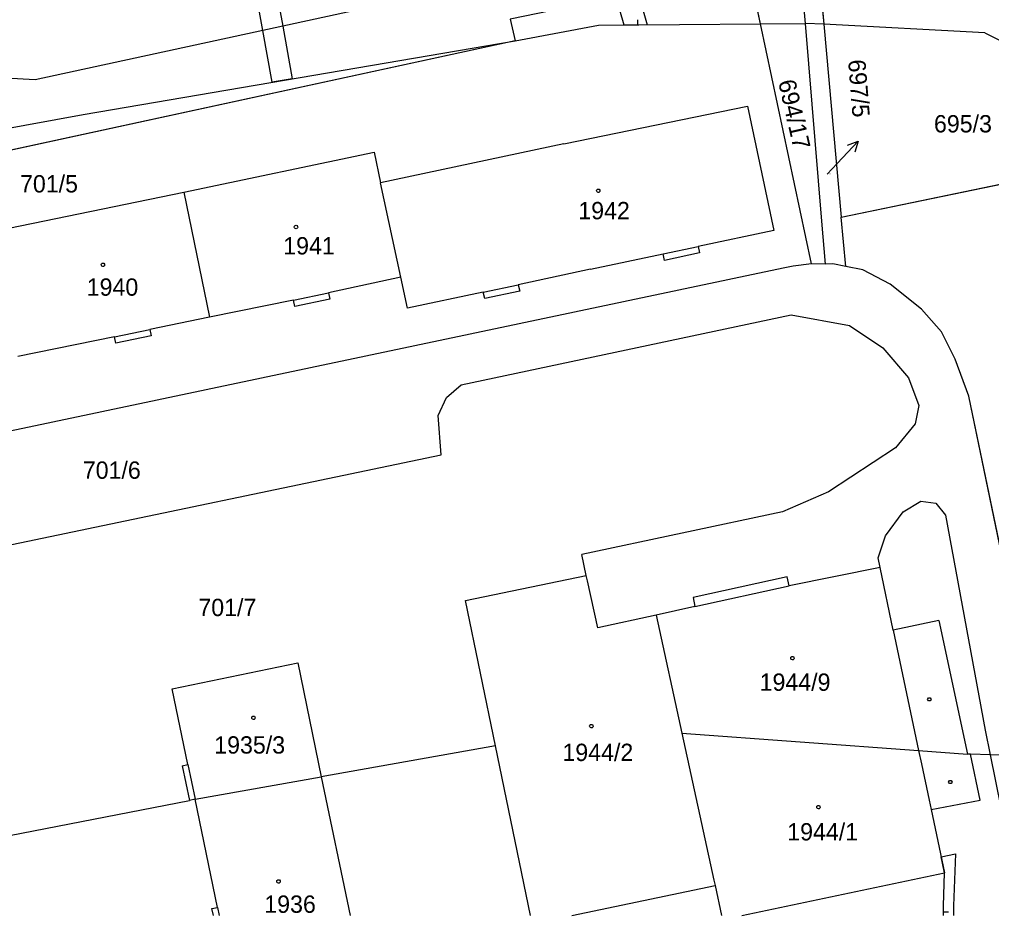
# Model space of a CAD drawing. Extents: x -777309 to -774195, y -1144706 to -1143600.
# Drawn here: x -775001.5 to -774906.1, y -1144700 to -1144612.1 of the extents above; entities that cross this region are included whole.
import ezdxf

# ---------------------------------------------------------------- set-up
doc = ezdxf.new("R2010")
doc.units = 0
for name, color, linetype in [('1', 7, 'Continuous'), ('11', 7, 'Continuous'), ('12', 7, 'Continuous'), ('13', 7, 'Continuous'), ('2', 7, 'Continuous'), ('4', 7, 'Continuous'), ('5', 7, 'Continuous'), ('7', 7, 'Continuous')]:
    doc.layers.add(name, color=color, linetype=linetype)

msp = doc.modelspace()

# ---------------------------------------------------------------- linework, layer by layer
at = {"layer": '1'}
for p, q in [((-774932.82, -1144500), (-774922.58, -1144612.56)), ((-774924.38, -1144612.47), (-774925.33, -1144601.09)), ((-774928.78, -1144612.51), (-774929.9, -1144607.21)), ((-774954.26, -1144608.09), (-774999.95, -1144618.02)), ((-774953.35, -1144612.05), (-774952.86, -1144614.17)), ((-774952.86, -1144614.17), (-774944.66, -1144612.65)), ((-774944.66, -1144612.65), (-774928.78, -1144612.51)), ((-774928.78, -1144612.51), (-774924.38, -1144612.47)), ((-774923.79, -1144636.05), (-774928.78, -1144612.51)), ((-774922.58, -1144612.56), (-774924.38, -1144612.47)), ((-774922.77, -1144631.86), (-774924.38, -1144612.47)), ((-774906.76, -1144613.39), (-774922.58, -1144612.56)), ((-774922.58, -1144612.56), (-774920.86, -1144631.47)), ((-774906.76, -1144613.39), (-774895.02, -1144619.36)), ((-774952.86, -1144614.17), (-775047.76, -1144634.76)), ((-774995.24, -1144621.4), (-774952.86, -1144614.17)), ((-774999.95, -1144618.02), (-775002.85, -1144617.85)), ((-774948.07, -1144624.29), (-774930.07, -1144620.6)), ((-774930.07, -1144620.6), (-774927.47, -1144632.79)), ((-775048.51, -1144631.09), (-774995.24, -1144621.4)), ((-774948.07, -1144624.29), (-774966.05, -1144628.11)), ((-774920.86, -1144631.47), (-774889.67, -1144625.02)), ((-774985.36, -1144629.03), (-774966.68, -1144625.12)), ((-774966.68, -1144625.12), (-774966.05, -1144628.11)), ((-774964.08, -1144637.36), (-774966.05, -1144628.11)), ((-775004.17, -1144632.88), (-774985.36, -1144629.03)), ((-774985.36, -1144629.03), (-774982.85, -1144641.3)), ((-774920.42, -1144636.32), (-774920.86, -1144631.47)), ((-774922.39, -1144636.1), (-774922.77, -1144631.86)), ((-774927.47, -1144632.79), (-774934.9, -1144634.36)), ((-774934.9, -1144634.36), (-774934.76, -1144634.99)), ((-774945.45, -1144636.6), (-774938.32, -1144635.09)), ((-774938.19, -1144635.72), (-774938.32, -1144635.09)), ((-774934.76, -1144634.99), (-774938.19, -1144635.72)), ((-774926.57, -1144636.48), (-775042.99, -1144661.05)), ((-774925.59, -1144636.3), (-774926.57, -1144636.48)), ((-774923.79, -1144636.05), (-774925.59, -1144636.3)), ((-774922.39, -1144636.1), (-774923.79, -1144636.05)), ((-774921.69, -1144636.06), (-774922.39, -1144636.1)), ((-774920.42, -1144636.32), (-774921.69, -1144636.06)), ((-774918.73, -1144636.66), (-774920.42, -1144636.32)), ((-774964.08, -1144637.36), (-774971.16, -1144638.91)), ((-774963.43, -1144640.42), (-774964.08, -1144637.36)), ((-774945.45, -1144636.6), (-774952.55, -1144638.11)), ((-774916.07, -1144638.06), (-774918.73, -1144636.66)), ((-774952.55, -1144638.11), (-774952.41, -1144638.74)), ((-774912.97, -1144640.51), (-774916.07, -1144638.06)), ((-774971.16, -1144638.91), (-774971.03, -1144639.53)), ((-774955.98, -1144638.84), (-774963.43, -1144640.42)), ((-774955.84, -1144639.47), (-774955.98, -1144638.84)), ((-774952.41, -1144638.74), (-774955.84, -1144639.47)), ((-774974.6, -1144639.61), (-774982.85, -1144641.3)), ((-774974.48, -1144640.24), (-774974.6, -1144639.61)), ((-774971.03, -1144639.53), (-774974.48, -1144640.24)), ((-774958.14, -1144647.94), (-774925.78, -1144641.08)), ((-774925.78, -1144641.08), (-774920.05, -1144642.11)), ((-774911.03, -1144642.74), (-774912.97, -1144640.51)), ((-774982.85, -1144641.3), (-774988.71, -1144642.5)), ((-774920.05, -1144642.11), (-774916.78, -1144644.31)), ((-774988.58, -1144643.13), (-774992.03, -1144643.83)), ((-774988.71, -1144642.5), (-774988.58, -1144643.13)), ((-774909.67, -1144645.42), (-774911.03, -1144642.74)), ((-774992.16, -1144643.21), (-775001.66, -1144645.15)), ((-774992.03, -1144643.83), (-774992.16, -1144643.21)), ((-774916.78, -1144644.31), (-774914.27, -1144647.26)), ((-774908.35, -1144649.03), (-774909.67, -1144645.42)), ((-774959.58, -1144649.16), (-774958.14, -1144647.94)), ((-774914.27, -1144647.26), (-774913.25, -1144649.95)), ((-774960.39, -1144650.94), (-774959.58, -1144649.16)), ((-774901, -1144684.4), (-774908.35, -1144649.03)), ((-774913.25, -1144649.95), (-774913.6, -1144651.77)), ((-774960.12, -1144654.79), (-774960.39, -1144650.94)), ((-774913.6, -1144651.77), (-774915.55, -1144654.1)), ((-774915.55, -1144654.1), (-774922.11, -1144658.43)), ((-775016.68, -1144666.62), (-774960.12, -1144654.79)), ((-774922.11, -1144658.43), (-774926.62, -1144660.38)), ((-774914.78, -1144660.38), (-774913.04, -1144659.34)), ((-774913.04, -1144659.34), (-774911.57, -1144659.55)), ((-774911.57, -1144659.55), (-774910.63, -1144660.73)), ((-774926.62, -1144660.38), (-774946.32, -1144664.58)), ((-774916.52, -1144662.76), (-774914.78, -1144660.38)), ((-774910.63, -1144660.73), (-774906.75, -1144681.8)), ((-774917.24, -1144664.89), (-774916.52, -1144662.76)), ((-774945.87, -1144666.63), (-774946.32, -1144664.58)), ((-774917.05, -1144665.85), (-774917.24, -1144664.89)), ((-774917.05, -1144665.85), (-774925.98, -1144667.64)), ((-774945.75, -1144667.17), (-774945.87, -1144666.63)), ((-774926.17, -1144666.76), (-774935.4, -1144668.8)), ((-774925.98, -1144667.64), (-774926.17, -1144666.76)), ((-774944.73, -1144671.78), (-774945.75, -1144667.17)), ((-774935.4, -1144668.8), (-774935.21, -1144669.68)), ((-774935.21, -1144669.68), (-774939.02, -1144670.52)), ((-774939.02, -1144670.52), (-774944.73, -1144671.78)), ((-774939.02, -1144670.52), (-774936.49, -1144682.12)), ((-774986.5, -1144677.76), (-774974.18, -1144675.2)), ((-774974.18, -1144675.2), (-774971.87, -1144686.38)), ((-774984.96, -1144685.19), (-774986.5, -1144677.76)), ((-774936.49, -1144682.12), (-774913.27, -1144683.81)), ((-774936.49, -1144682.12), (-774933.35, -1144696.52)), ((-774906.75, -1144681.8), (-774906.25, -1144684.23)), ((-774954.79, -1144683.35), (-774971.87, -1144686.38)), ((-774951.354, -1144700), (-774954.79, -1144683.35)), ((-774913.27, -1144683.81), (-774908.46, -1144684.16)), ((-774908.19, -1144684.17), (-774908.46, -1144684.16)), ((-774907.24, -1144688.69), (-774908.19, -1144684.17)), ((-774906.25, -1144684.23), (-774908.19, -1144684.17)), ((-774901, -1144684.4), (-774906.25, -1144684.23)), ((-774906.25, -1144684.23), (-774904.18, -1144694.39)), ((-774985.51, -1144685.3), (-774984.96, -1144685.19)), ((-774985.51, -1144685.3), (-774984.81, -1144688.7)), ((-774984.25, -1144688.58), (-774971.87, -1144686.38)), ((-774971.87, -1144686.38), (-774969.05, -1144700)), ((-775023.03, -1144696.15), (-774984.81, -1144688.7)), ((-774984.25, -1144688.58), (-774984.81, -1144688.7)), ((-774982.05, -1144699.21), (-774984.25, -1144688.58)), ((-774912.04, -1144689.58), (-774907.24, -1144688.69)), ((-774912.04, -1144689.58), (-774910.73, -1144695.8)), ((-774933.35, -1144696.52), (-774933.24, -1144697.04)), ((-774930.627, -1144700), (-774910.73, -1144695.8)), ((-774947.296, -1144700), (-774933.24, -1144697.04)), ((-774933.24, -1144697.04), (-774932.615, -1144700)), ((-774982.6, -1144699.32), (-774982.05, -1144699.21)), ((-774982.459, -1144700), (-774982.6, -1144699.32))]:
    msp.add_line(p, q, dxfattribs=at)
msp.add_lwpolyline([(-774954.79, -1144683.35), (-774957.74, -1144669.08), (-774945.87, -1144666.63)], dxfattribs=at)
at = {"layer": '11'}
for points in [[(-774926.38, -1144570.8), (-774922.58, -1144612.56), (-774920.86, -1144631.47), (-774889.67, -1144625.02), (-774873.42, -1144621.66)], [(-774901, -1144684.4), (-774908.35, -1144649.03), (-774909.67, -1144645.42), (-774911.03, -1144642.74), (-774912.97, -1144640.51), (-774916.07, -1144638.06), (-774918.73, -1144636.66), (-774920.42, -1144636.32), (-774921.69, -1144636.06), (-774922.39, -1144636.1), (-774923.79, -1144636.05), (-774928.78, -1144612.51), (-774929.9, -1144607.21), (-774953.35, -1144612.05), (-774952.86, -1144614.17), (-775047.76, -1144634.76), (-775059.8, -1144637.37), (-775064.48, -1144642.88), (-775074.81, -1144649.2), (-775078.24, -1144651.43), (-775082.04, -1144653.3), (-775086, -1144654.83), (-775089.48, -1144655.85), (-775098.79, -1144659.85)]]:
    msp.add_lwpolyline(points, dxfattribs=at)
at = {"layer": '12'}
for p, q in [((-774948.07, -1144624.29), (-774930.07, -1144620.6)), ((-774930.07, -1144620.6), (-774927.47, -1144632.79)), ((-774948.07, -1144624.29), (-774966.05, -1144628.11)), ((-774985.36, -1144629.03), (-774966.68, -1144625.12)), ((-774966.68, -1144625.12), (-774966.05, -1144628.11)), ((-774964.08, -1144637.36), (-774966.05, -1144628.11)), ((-774964.08, -1144637.36), (-774966.05, -1144628.11)), ((-775004.17, -1144632.88), (-774985.36, -1144629.03)), ((-774927.47, -1144632.79), (-774934.9, -1144634.36)), ((-774938.32, -1144635.09), (-774934.9, -1144634.36)), ((-774945.45, -1144636.6), (-774938.32, -1144635.09)), ((-774964.08, -1144637.36), (-774971.16, -1144638.91)), ((-774963.43, -1144640.42), (-774964.08, -1144637.36)), ((-774945.45, -1144636.6), (-774952.55, -1144638.11)), ((-774955.98, -1144638.84), (-774952.55, -1144638.11)), ((-774974.6, -1144639.61), (-774971.16, -1144638.91)), ((-774955.98, -1144638.84), (-774963.43, -1144640.42)), ((-774974.6, -1144639.61), (-774982.85, -1144641.3)), ((-774982.85, -1144641.3), (-774988.71, -1144642.5)), ((-774992.16, -1144643.21), (-774988.71, -1144642.5)), ((-774992.16, -1144643.21), (-775001.66, -1144645.15)), ((-774917.05, -1144665.85), (-774925.98, -1144667.64)), ((-774915.75, -1144672.01), (-774917.05, -1144665.85)), ((-774945.75, -1144667.17), (-774945.87, -1144666.63)), ((-774944.73, -1144671.78), (-774945.75, -1144667.17)), ((-774935.21, -1144669.68), (-774925.98, -1144667.64)), ((-774935.21, -1144669.68), (-774939.02, -1144670.52)), ((-774939.02, -1144670.52), (-774944.73, -1144671.78)), ((-774939.02, -1144670.52), (-774936.49, -1144682.12)), ((-774939.02, -1144670.52), (-774936.49, -1144682.12)), ((-774915.75, -1144672.01), (-774913.27, -1144683.81)), ((-774986.5, -1144677.76), (-774974.18, -1144675.2)), ((-774974.18, -1144675.2), (-774971.87, -1144686.38)), ((-774984.96, -1144685.19), (-774986.5, -1144677.76)), ((-774936.49, -1144682.12), (-774933.35, -1144696.52)), ((-774936.49, -1144682.12), (-774933.35, -1144696.52)), ((-774951.354, -1144700), (-774954.79, -1144683.35)), ((-774913.27, -1144683.81), (-774912.99, -1144685.12)), ((-774912.99, -1144685.12), (-774912.23, -1144688.69)), ((-774984.96, -1144685.19), (-774984.25, -1144688.58)), ((-774971.87, -1144686.38), (-774969.05, -1144700)), ((-774982.05, -1144699.21), (-774984.25, -1144688.58)), ((-774912.23, -1144688.69), (-774912.04, -1144689.58)), ((-774912.04, -1144689.58), (-774910.73, -1144695.8)), ((-774933.35, -1144696.52), (-774933.24, -1144697.04)), ((-774933.35, -1144696.52), (-774933.24, -1144697.04)), ((-774930.627, -1144700), (-774910.73, -1144695.8)), ((-774947.296, -1144700), (-774933.24, -1144697.04)), ((-774947.296, -1144700), (-774933.24, -1144697.04)), ((-774933.24, -1144697.04), (-774932.615, -1144700)), ((-774933.24, -1144697.04), (-774932.615, -1144700)), ((-774982.05, -1144699.21), (-774981.886, -1144700))]:
    msp.add_line(p, q, dxfattribs=at)
msp.add_lwpolyline([(-774954.79, -1144683.35), (-774957.74, -1144669.08), (-774945.87, -1144666.63)], dxfattribs=at)
at = {"layer": '13'}
for p, q in [((-774976.41, -1144608.54), (-774975.65, -1144612.74)), ((-774977.61, -1144613.16), (-774978.38, -1144608.9)), ((-774940.828, -1144612.618), (-774940.832, -1144612.118)), ((-774976.69, -1144618.24), (-774977.61, -1144613.16)), ((-774975.65, -1144612.74), (-774974.72, -1144617.9)), ((-774974.72, -1144617.9), (-774976.69, -1144618.24)), ((-774911.06, -1144694.25), (-774909.64, -1144693.93)), ((-774910.73, -1144695.8), (-774911.06, -1144694.25)), ((-774909.64, -1144693.93), (-774909.83, -1144699.04)), ((-774910.83, -1144699.04), (-774910.73, -1144695.8)), ((-774910.836, -1144700), (-774910.83, -1144699.04)), ((-774909.83, -1144699.04), (-774909.836, -1144700)), ((-774910.834, -1144699.63), (-774910.334, -1144699.634))]:
    msp.add_line(p, q, dxfattribs=at)
msp.add_lwpolyline([(-774943.36, -1144600.51), (-774940.8, -1144609.46), (-774939.91, -1144612.61), (-774942.16, -1144612.63), (-774942.94, -1144609.9), (-774945.45, -1144601.11)], close=True, dxfattribs=at)
at = {"layer": '4'}
for p, q in [((-774938.32, -1144635.09), (-774934.9, -1144634.36)), ((-774955.98, -1144638.84), (-774952.55, -1144638.11)), ((-774974.6, -1144639.61), (-774971.16, -1144638.91)), ((-774992.16, -1144643.21), (-774988.71, -1144642.5)), ((-774915.75, -1144672.01), (-774917.05, -1144665.85)), ((-774935.21, -1144669.68), (-774925.98, -1144667.64)), ((-774911.27, -1144671.06), (-774915.75, -1144672.01)), ((-774911.27, -1144671.06), (-774908.46, -1144684.16)), ((-774915.75, -1144672.01), (-774913.27, -1144683.81)), ((-774913.27, -1144683.81), (-774912.99, -1144685.12)), ((-774912.99, -1144685.12), (-774912.23, -1144688.69)), ((-774984.96, -1144685.19), (-774984.25, -1144688.58)), ((-774912.23, -1144688.69), (-774912.04, -1144689.58)), ((-774982.05, -1144699.21), (-774981.886, -1144700))]:
    msp.add_line(p, q, dxfattribs=at)
at = {"layer": '5'}
for points in [[(-774944.7, -1144628.72), (-774944.6, -1144628.74), (-774944.55, -1144628.83), (-774944.53, -1144628.89), (-774944.55, -1144628.98), (-774944.63, -1144629.05), (-774944.7, -1144629.06), (-774944.79, -1144629.03), (-774944.85, -1144628.97), (-774944.87, -1144628.89), (-774944.85, -1144628.8), (-774944.77, -1144628.73)], [(-774974.35, -1144632.28), (-774974.25, -1144632.3), (-774974.2, -1144632.39), (-774974.18, -1144632.45), (-774974.2, -1144632.54), (-774974.28, -1144632.61), (-774974.35, -1144632.62), (-774974.44, -1144632.59), (-774974.5, -1144632.53), (-774974.52, -1144632.45), (-774974.5, -1144632.36), (-774974.42, -1144632.29)], [(-774993.3, -1144635.99), (-774993.2, -1144636.01), (-774993.15, -1144636.1), (-774993.13, -1144636.16), (-774993.15, -1144636.25), (-774993.23, -1144636.32), (-774993.3, -1144636.33), (-774993.39, -1144636.3), (-774993.45, -1144636.24), (-774993.47, -1144636.16), (-774993.45, -1144636.07), (-774993.37, -1144636)], [(-774925.65, -1144674.58), (-774925.55, -1144674.6), (-774925.5, -1144674.69), (-774925.48, -1144674.75), (-774925.5, -1144674.84), (-774925.58, -1144674.91), (-774925.65, -1144674.92), (-774925.74, -1144674.89), (-774925.8, -1144674.83), (-774925.82, -1144674.75), (-774925.8, -1144674.66), (-774925.72, -1144674.59)], [(-774912.12, -1144678.65), (-774912.03, -1144678.8), (-774912.12, -1144678.95), (-774912.3, -1144678.95), (-774912.39, -1144678.8), (-774912.3, -1144678.65)], [(-774978.53, -1144680.43), (-774978.43, -1144680.45), (-774978.38, -1144680.54), (-774978.36, -1144680.6), (-774978.38, -1144680.69), (-774978.46, -1144680.76), (-774978.53, -1144680.77), (-774978.62, -1144680.74), (-774978.68, -1144680.68), (-774978.7, -1144680.6), (-774978.68, -1144680.51), (-774978.6, -1144680.44)], [(-774945.38, -1144681.25), (-774945.28, -1144681.27), (-774945.23, -1144681.36), (-774945.21, -1144681.42), (-774945.23, -1144681.51), (-774945.31, -1144681.58), (-774945.38, -1144681.59), (-774945.47, -1144681.56), (-774945.53, -1144681.5), (-774945.55, -1144681.42), (-774945.53, -1144681.33), (-774945.45, -1144681.26)], [(-774910.06, -1144686.76), (-774909.97, -1144686.91), (-774910.06, -1144687.06), (-774910.24, -1144687.06), (-774910.33, -1144686.91), (-774910.24, -1144686.76)], [(-774923.1, -1144689.19), (-774923, -1144689.21), (-774922.95, -1144689.3), (-774922.93, -1144689.36), (-774922.95, -1144689.45), (-774923.03, -1144689.52), (-774923.1, -1144689.53), (-774923.19, -1144689.5), (-774923.25, -1144689.44), (-774923.27, -1144689.36), (-774923.25, -1144689.27), (-774923.17, -1144689.2)], [(-774976.07, -1144696.48), (-774975.97, -1144696.5), (-774975.92, -1144696.59), (-774975.9, -1144696.65), (-774975.92, -1144696.74), (-774976, -1144696.81), (-774976.07, -1144696.82), (-774976.16, -1144696.79), (-774976.22, -1144696.73), (-774976.24, -1144696.65), (-774976.22, -1144696.56), (-774976.14, -1144696.49)]]:
    msp.add_lwpolyline(points, close=True, dxfattribs=at)
at = {"layer": '7'}
for p in [(-774919.189, -1144624.04), (-774922.25, -1144627.28)]:
    msp.add_line(p, (-774921.25, -1144626.22), dxfattribs=at)
msp.add_lwpolyline([(-774920.24, -1144624.423), (-774919.189, -1144624.04), (-774919.513, -1144625.11)], dxfattribs=at)

# ---------------------------------------------------------------- texts
at = {"layer": '2'}
msp.add_text('694/17', height=1.7, rotation=282.86926, dxfattribs=at).set_placement((-774927.06, -1144618.188))
for s, height, p in [('695/3', 1.7, (-774911.763, -1144623.17)), ('701/5', 1.7, (-775001.433, -1144629.06)), ('697/5', 0.1, (-774922.229, -1144627.28)), ('1942', 1.7, (-774946.657, -1144631.69)), ('1941', 1.7, (-774975.607, -1144635.14)), ('1940', 1.7, (-774994.887, -1144639.19)), ('701/6', 1.7, (-774995.273, -1144657.15)), ('701/7', 1.7, (-774983.933, -1144670.62)), ('1944/9', 1.7, (-774928.867, -1144677.95)), ('1935/3', 1.7, (-774982.377, -1144684.11)), ('1944/2', 1.7, (-774948.217, -1144684.84)), ('1944/1', 1.7, (-774926.157, -1144692.63)), ('1936', 1.7, (-774977.467, -1144699.73))]:
    msp.add_text(s, height=height, dxfattribs=at).set_placement(p)
at = {"layer": '7'}
msp.add_text('697/5', height=1.7, rotation=274.50408, dxfattribs=at).set_placement((-774920.189, -1144616.074))

doc.saveas('drawing.dxf')
